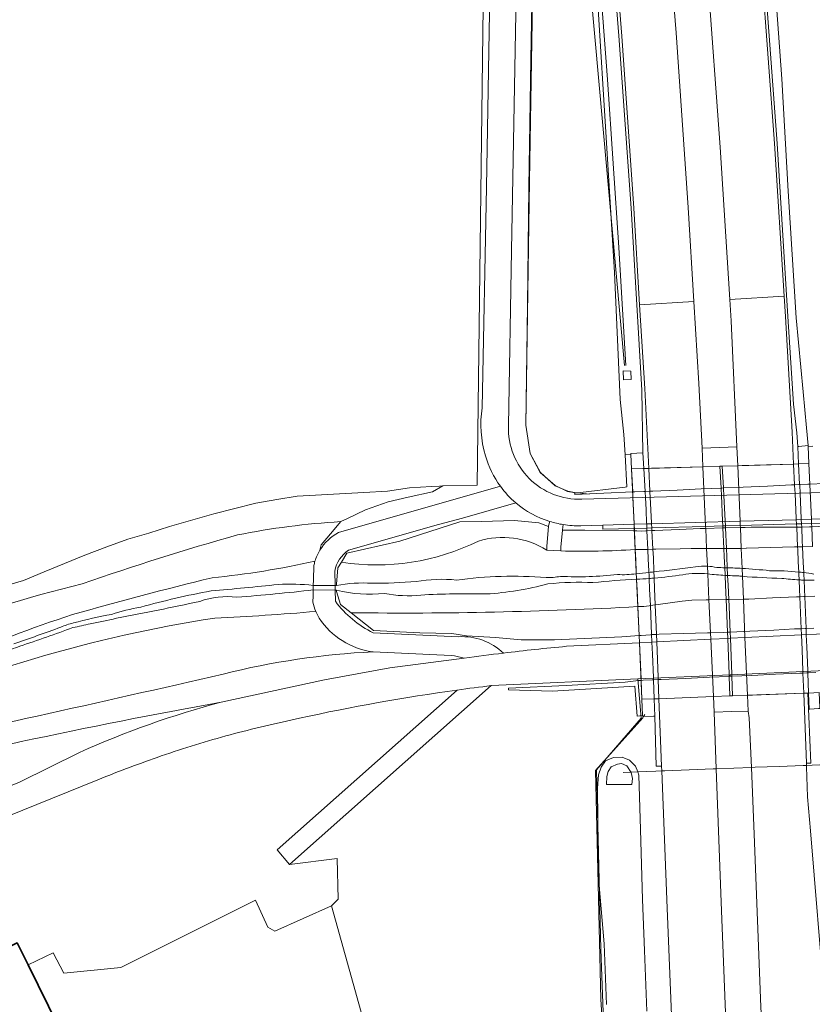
# Model space of a CAD drawing. Header units: metres. Extents: x 197700 to 204338, y 317132 to 325229.
# Tile 449 of 656: x 201246 to 201356, y 319190 to 319326. Entities that reach past the tile are written whole.
import ezdxf

# ---------------------------------------------------------------- set-up
doc = ezdxf.new("R2010")
doc.units = ezdxf.units.M
for name, color, linetype, lineweight in [('B-WE-FV-GELEIDING_WILDRASTER-G', 80, 'Continuous', 18), ('B-WE-GR-GRAS-GV', 60, 'Continuous', 13), ('B-WE-GW-TALUD_KRUIN-G', 90, 'Continuous', 18), ('B-WE-IE-TERREINAFSCHEIDING_KUNSTMATIG_HEKWERK-G', 20, 'IE-TERREINAFSCHEIDING-KUNSTMATIG', 18), ('B-WE-IE-TERREINAFSCHEIDING_KUNSTMATIG_MUUR-GV', 90, 'Continuous', 18), ('B-WE-KW-KUNSTWERK_DEK-GV', 170, 'Continuous', 18), ('B-WE-KW-KUNSTWERK_DUIKER-G', 170, 'Continuous', 18), ('B-WE-KW-KUNSTWERK_GELUIDSWERING_SCHERM-G', 170, 'Continuous', 18), ('B-WE-OG-BEBOUWING-GV', 7, 'Continuous', 35), ('B-WE-OG-TERREIN_CULTUURSCHEIDING-GV', 7, 'Continuous', 18), ('B-WE-OG-TERREIN_ERF-GV', 7, 'Continuous', 18), ('B-WE-OG-WATER_GREPPEL-GV', 160, 'Continuous', 18), ('B-WE-OG-WATER_SLOOT-GV', 120, 'Continuous', 18), ('B-WE-OG-WEG-GV', 7, 'Continuous', 18), ('B-WE-VH-ONVERHARD-GV', 252, 'Continuous', 18), ('B-WE-VH-VERHARDING_ASFALT-GV', 252, 'Continuous', 18), ('B-WE-VH-VERHARDING_BETON-GV', 252, 'Continuous', 18), ('B-WE-VH-VERHARDING_BETONSTRAATSTEEN-GV', 252, 'Continuous', 18), ('B-WE-VH-VERHARDING_GRASBETONSTEEN-GV', 70, 'Continuous', 18)]:
    doc.layers.add(name, color=color, linetype=linetype, lineweight=lineweight)
doc.linetypes.add('IE-TERREINAFSCHEIDING-KUNSTMATIG', pattern='A,4,[82,NLCS.SHX,S=0.75,R=90,X=0,Y=0],4,-2', length=10)

msp = doc.modelspace()

# ---------------------------------------------------------------- linework, layer by layer
at = {"layer": 'B-WE-FV-GELEIDING_WILDRASTER-G'}
for points in [[(201322.986, 319260.549), (201322.872, 319260.652), (201321.977, 319260.775), (201320.245, 319261.598), (201318.174, 319263.393), (201316.766, 319266.04), (201316.182, 319269.986), (201316.435, 319286.617), (201316.623, 319302.974), (201316.891, 319320.787), (201317.186, 319338.891), (201317.663, 319357.106), (201317.659, 319357.373)], [(201332.532, 319229.534), (201332.431, 319229.349), (201325.851, 319222.068), (201326.227, 319206.304), (201326.607, 319190.272), (201327.15, 319181.65)], [(201332.704, 319229.848), (201332.532, 319229.534)]]:
    msp.add_lwpolyline(points, dxfattribs=at)
at = {"layer": 'B-WE-GR-GRAS-GV'}
for points in [[(201243.44, 319247.547), (201246.44, 319248.432), (201249.334, 319249.62), (201254.978, 319251.939), (201258.046, 319253.084), (201260.949, 319254.166), (201263.839, 319255.013), (201266.707, 319255.936), (201272.867, 319257.693), (201278.687, 319259.17), (201281.63, 319259.667), (201284.431, 319260.139), (201293.702, 319260.657), (201296.967, 319260.839), (201300.015, 319261.278), (201303.089, 319261.456), (201304.194, 319261.519), (201304.666, 319261.547), (201309.442, 319261.671), (201310.628, 319357.627)], [(201327.15, 319181.65), (201326.607, 319190.272), (201326.227, 319206.304), (201325.851, 319222.068), (201332.431, 319229.349), (201332.532, 319229.534), (201332.411, 319229.528), (201332.404, 319229.691), (201331.652, 319229.582), (201331.308, 319233.774), (201319.898, 319233.076), (201313.792, 319233.266), (201313.778, 319233.503), (201321.772, 319233.848), (201329.964, 319234.311), (201331.82, 319234.549), (201332.186, 319234.566), (201332.495, 319234.58), (201333.723, 319234.635), (201333.9, 319234.643), (201334.561, 319234.673), (201334.97, 319234.692), (201338.345, 319234.844), (201341.686, 319234.996), (201344.416, 319235.119), (201344.567, 319235.126), (201344.559, 319235.342), (201331.724, 319234.761), (201311.42, 319233.842), (201311.373, 319233.836), (201283.361, 319209.014), (201289.993, 319209.867), (201290.13, 319204.18), (201289.213, 319203.27), (201296.026, 319178.907)], [(201356.745, 319235.893), (201344.559, 319235.342), (201344.567, 319235.126), (201344.786, 319235.136), (201347.542, 319235.261), (201350.849, 319235.411), (201354.2, 319235.562), (201354.65, 319235.583), (201355.21, 319235.608), (201355.334, 319235.614), (201355.413, 319235.617), (201356.436, 319235.664)]]:
    msp.add_lwpolyline(points, dxfattribs=at)
at = {"layer": 'B-WE-GW-TALUD_KRUIN-G'}
for points in [[(201290.486, 319256.591, 0.0346405), (201276.146, 319254.744)], [(201276.146, 319254.744, 0.0158767), (201254.603, 319247.959)], [(201254.603, 319247.959, 0.0212714), (201231.896, 319241.238)], [(201218.574, 319219.668, -0.0164828), (201273.9, 319231.539)]]:
    msp.add_lwpolyline(points, format="xyb", dxfattribs=at)
msp.add_lwpolyline([(201273.9, 319231.539), (201288.252, 319234.655), (201297.294, 319236.321), (201307.634, 319237.64)], dxfattribs=at)
at = {"layer": 'B-WE-IE-TERREINAFSCHEIDING_KUNSTMATIG_HEKWERK-G'}
for points in [[(201325.01, 319260.412), (201322.932, 319260.656), (201322.024, 319260.834), (201320.267, 319261.544), (201318.242, 319263.415), (201316.778, 319266.073), (201316.208, 319269.97), (201316.712, 319303.907), (201317.138, 319331.588), (201317.739, 319362.412)], [(201243.44, 319247.547), (201246.44, 319248.432), (201249.334, 319249.62), (201254.978, 319251.939), (201258.046, 319253.084), (201260.949, 319254.166), (201263.839, 319255.013), (201266.707, 319255.936), (201272.867, 319257.693), (201278.687, 319259.17), (201281.63, 319259.667), (201284.431, 319260.139), (201293.702, 319260.657), (201296.967, 319260.839), (201300.015, 319261.278), (201303.089, 319261.456), (201304.194, 319261.519), (201304.666, 319261.547)], [(201321.54, 319154.729), (201327.203, 319180.993), (201327.158, 319182.288), (201326.618, 319197.283), (201326.018, 319222.138), (201329.536, 319226.211), (201332.185, 319229.329), (201331.724, 319234.761)], [(201289.213, 319203.27), (201281.349, 319199.775), (201280.385, 319200.296), (201278.668, 319204.056), (201259.948, 319194.733), (201252.044, 319193.915), (201250.562, 319196.774), (201247.08, 319195.07)]]:
    msp.add_lwpolyline(points, dxfattribs=at)
at = {"layer": 'B-WE-IE-TERREINAFSCHEIDING_KUNSTMATIG_MUUR-GV'}
for points in [[(201356.013, 319267.068), (201355.368, 319267.015), (201355.475, 319264.648), (201354.06, 319264.605), (201353.354, 319264.584), (201345.603, 319264.353), (201343.463, 319264.289), (201343.231, 319264.282), (201343.128, 319264.279), (201340.765, 319264.208), (201333.255, 319263.984), (201332.564, 319263.964), (201330.875, 319263.913), (201330.785, 319265.935), (201329.992, 319265.873), (201330.228, 319261.42), (201329.964, 319261.4), (201322.986, 319260.549), (201323.011, 319260.362), (201331.018, 319260.714), (201331.338, 319260.728), (201332.571, 319260.783), (201332.733, 319260.79), (201333.416, 319260.82), (201333.809, 319260.837), (201337.176, 319260.985), (201340.513, 319261.132), (201343.279, 319261.254), (201343.393, 319261.259), (201343.616, 319261.269), (201346.366, 319261.39), (201349.716, 319261.537), (201353.056, 319261.684), (201353.496, 319261.703), (201354.091, 319261.73), (201354.196, 319261.734), (201354.291, 319261.739), (201355.321, 319261.784), (201355.603, 319261.796), (201363.574, 319262.147)], [(201356.436, 319235.664), (201355.413, 319235.617), (201355.334, 319235.614), (201355.21, 319235.608), (201354.65, 319235.583), (201354.2, 319235.562), (201350.849, 319235.411), (201347.542, 319235.261), (201344.786, 319235.136), (201344.567, 319235.126), (201344.416, 319235.119), (201341.686, 319234.996), (201338.345, 319234.844), (201334.97, 319234.692), (201334.561, 319234.673), (201333.9, 319234.643), (201333.723, 319234.635), (201332.495, 319234.58), (201332.186, 319234.566), (201331.82, 319234.549), (201329.964, 319234.311), (201321.772, 319233.848), (201313.778, 319233.503), (201313.792, 319233.266), (201319.898, 319233.076), (201331.308, 319233.774), (201331.652, 319229.582), (201332.404, 319229.691), (201332.304, 319231.934), (201334.006, 319231.998), (201334.667, 319232.024), (201342.227, 319232.311), (201344.521, 319232.398), (201344.895, 319232.434), (201346.942, 319232.507), (201354.756, 319232.787), (201355.33, 319232.808), (201355.447, 319232.812), (201356.901, 319232.864)]]:
    msp.add_lwpolyline(points, dxfattribs=at)
at = {"layer": 'B-WE-KW-KUNSTWERK_DEK-GV'}
msp.add_lwpolyline([(201355.991, 319253.153), (201355.868, 319255.894), (201355.847, 319256.347), (201355.822, 319256.916), (201355.475, 319264.648), (201354.06, 319264.605), (201353.354, 319264.584), (201349.575, 319264.471), (201346.218, 319264.371), (201345.603, 319264.353), (201343.231, 319264.282), (201343.128, 319264.279), (201340.765, 319264.208), (201333.651, 319263.996), (201333.255, 319263.984), (201332.564, 319263.964), (201332.406, 319263.959), (201330.875, 319263.913), (201331.218, 319256.233), (201331.244, 319255.662), (201331.559, 319248.595), (201331.908, 319240.779), (201331.953, 319239.786), (201332.304, 319231.934), (201334.006, 319231.998), (201334.667, 319232.024), (201342.227, 319232.311), (201344.521, 319232.398), (201344.895, 319232.434), (201346.942, 319232.507), (201347.642, 319232.532), (201354.756, 319232.787), (201355.33, 319232.808), (201355.447, 319232.812), (201356.901, 319232.864)], dxfattribs=at)
at = {"layer": 'B-WE-KW-KUNSTWERK_DUIKER-G'}
msp.add_lwpolyline([(201358.787, 319222.911), (201357.016, 319222.843), (201355.946, 319222.803), (201355.136, 319222.772), (201354.688, 319222.754), (201351.337, 319222.627), (201348.01, 319222.5), (201347.498, 319222.48), (201345.057, 319222.387), (201342.609, 319222.293), (201342.2, 319222.278), (201338.856, 319222.15), (201335.483, 319222.021), (201335.068, 319222.005), (201334.226, 319221.973), (201331.723, 319221.878), (201329.716, 319221.801)], dxfattribs=at)
at = {"layer": 'B-WE-KW-KUNSTWERK_GELUIDSWERING_SCHERM-G'}
for points in [[(201329.874, 319278.273), (201316.227, 319429.51), (201309.759, 319452.505)], [(201326.625, 319329.629), (201327.501, 319317.957), (201328.329, 319306.284), (201329.085, 319294.619), (201329.793, 319282.93), (201330.052, 319278.262)]]:
    msp.add_lwpolyline(points, dxfattribs=at)
at = {"layer": 'B-WE-OG-BEBOUWING-GV'}
msp.add_lwpolyline([(201229.362, 319157.886), (201258.341, 319172.246), (201247.08, 319195.07), (201245.568, 319198.134), (201212.813, 319182.071), (201224.23, 319159.26), (201225.801, 319156.122)], close=True, dxfattribs=at)
at = {"layer": 'B-WE-OG-TERREIN_CULTUURSCHEIDING-GV'}
for points in [[(201290.486, 319256.591, 0.0346405), (201276.146, 319254.744)], [(201276.146, 319254.744, 0.0158767), (201254.603, 319247.959)], [(201286.911, 319251.095, -0.0635012), (201287.601, 319252.643)], [(201321.046, 319252.533, 0.0212908), (201331.375, 319252.717)], [(201272.625, 319248.812, 0.0301816), (201286.911, 319251.095)], [(201253.278, 319243.689, -0.0093692), (201272.625, 319248.812)], [(201254.603, 319247.959, 0.0212714), (201231.896, 319241.238)], [(201331.729, 319244.799, -0.0165335), (201291.939, 319243.947)], [(201273, 319243.211, 0.0677589), (201224.021, 319228.653)], [(201236.53, 319237.295, -0.026456), (201253.278, 319243.689)], [(201287.028, 319244.13, -0.0104529), (201273, 319243.211)], [(201294.871, 319238.526, -0.2084447), (201287.497, 319243.175)], [(201294.975, 319238.521, 0.0501617), (201274.162, 319235.433)], [(201274.162, 319235.433, -0.0501617), (201294.975, 319238.521)], [(201274.162, 319235.433, -0.0020639), (201248.375, 319229.612)], [(201248.375, 319229.612, 0.0020639), (201274.162, 319235.433)], [(201218.574, 319219.668, -0.0164828), (201273.9, 319231.539)], [(201248.375, 319229.612, -0.0029096), (201203.693, 319219.809)], [(201203.693, 319219.809, 0.0029096), (201248.375, 319229.612)]]:
    msp.add_lwpolyline(points, format="xyb", dxfattribs=at)
for points in [[(201287.601, 319252.643), (201287.784, 319253.353), (201289.068, 319254.891), (201290.486, 319256.591)], [(201321.271, 319255.418), (201321.059, 319253.039), (201321.046, 319252.533)], [(201331.375, 319252.717), (201333.127, 319252.749), (201333.006, 319255.318), (201332.855, 319255.312), (201332.312, 319255.288), (201331.578, 319255.3), (201331.259, 319255.305), (201324.369, 319255.414), (201321.271, 319255.418)], [(201361.958, 319256.22), (201355.868, 319255.894), (201355.573, 319255.878), (201354.563, 319255.824), (201354.544, 319255.824), (201354.477, 319255.824), (201354.566, 319253.938), (201354.604, 319253.109), (201355.991, 319253.153)], [(201356.301, 319246.248), (201354.912, 319246.21), (201355.088, 319241.751), (201355.149, 319241.753), (201356.175, 319241.789)], [(201331.908, 319240.779), (201332.219, 319240.804), (201333.474, 319240.903), (201333.642, 319240.917), (201333.473, 319244.944), (201333.314, 319244.923), (201332.567, 319244.823), (201332.042, 319244.808), (201331.729, 319244.799)], [(201287.497, 319243.175), (201287.028, 319244.13)], [(201291.939, 319243.947), (201295.039, 319241.464), (201301.467, 319241.159), (201305.926, 319241.049), (201307.949, 319240.76), (201311.974, 319240.53), (201315.521, 319240.202), (201320.169, 319240.171), (201329.53, 319240.59), (201331.908, 319240.779)], [(201273.9, 319231.539), (201288.252, 319234.655), (201297.294, 319236.321), (201307.634, 319237.64), (201306.295, 319237.977), (201305.803, 319238.025), (201294.975, 319238.521)], [(201294.975, 319238.521), (201294.871, 319238.526)]]:
    msp.add_lwpolyline(points, dxfattribs=at)
at = {"layer": 'B-WE-OG-TERREIN_ERF-GV'}
for points in [[(201180.375, 319137.49), (201187.171, 319141.168), (201198.679, 319148.176), (201224.23, 319159.26), (201212.813, 319182.071), (201245.568, 319198.134), (201247.08, 319195.07), (201250.562, 319196.774), (201252.044, 319193.915), (201259.948, 319194.733), (201278.668, 319204.056), (201280.385, 319200.296), (201281.349, 319199.775), (201289.213, 319203.27), (201290.13, 319204.18), (201289.993, 319209.867), (201283.361, 319209.014), (201281.655, 319211.031), (201306.666, 319233.226)], [(201216.637, 319208.596), (201231.569, 319214.67), (201245.91, 319220.438), (201254.246, 319224.558)], [(201256.786, 319220.774), (201217.038, 319204.731)], [(201296.026, 319178.907), (201289.213, 319203.27), (201281.349, 319199.775), (201280.385, 319200.296), (201278.668, 319204.056), (201259.948, 319194.733), (201252.044, 319193.915), (201250.562, 319196.774), (201247.08, 319195.07), (201258.341, 319172.246)]]:
    msp.add_lwpolyline(points, dxfattribs=at)
for points in [[(201306.666, 319233.226, 0.0198032), (201284.755, 319229.312)], [(201273.9, 319231.539, 0.0164828), (201218.574, 319219.668)], [(201254.246, 319224.558, -0.0414436), (201273.9, 319231.539)], [(201284.755, 319229.312, 0.0086006), (201275.124, 319227.021)], [(201275.124, 319227.021, 0.0165428), (201265.588, 319224.071)], [(201265.588, 319224.071, 0.0141707), (201256.786, 319220.774)]]:
    msp.add_lwpolyline(points, format="xyb", dxfattribs=at)
at = {"layer": 'B-WE-OG-WATER_GREPPEL-GV'}
for points in [[(201339.754, 319250.303, -0.0031566), (201333.964, 319249.622)], [(201341.397, 319250.416, 0.0625204), (201339.754, 319250.303)], [(201342.699, 319250.214, 0.0496293), (201341.397, 319250.416)], [(201343.801, 319250.197, 0.0027777), (201342.699, 319250.214)], [(201346.202, 319250.102, 0.0067291), (201344.15, 319250.188)], [(201350.019, 319249.787, 0.0129008), (201346.202, 319250.102)], [(201354.07, 319249.601, 0.0290787), (201350.019, 319249.787)], [(201300.973, 319248.291, -0.0246325), (201294.838, 319248.05)], [(201306.562, 319248.484, 0.0674292), (201300.973, 319248.291)], [(201318.999, 319248.846, 0.0524149), (201306.562, 319248.484)], [(201320.988, 319248.992, -0.0574119), (201318.999, 319248.846)], [(201328.918, 319249.256, -0.0388472), (201320.988, 319248.992)], [(201325.51, 319248.136, -0.016335), (201331.559, 319248.595)], [(201331.525, 319249.356, -0.048246), (201328.918, 319249.256)], [(201333.277, 319249.546, -0.0010059), (201331.525, 319249.356)], [(201331.559, 319248.595, 0.0057515), (201333.313, 319248.711)], [(201333.964, 319249.622, -0.0020807), (201333.277, 319249.546)], [(201333.313, 319248.711, 0.0027818), (201333.998, 319248.767)], [(201333.998, 319248.767, 0.0131398), (201337.965, 319249.215)], [(201337.965, 319249.215, -0.0784506), (201341.447, 319249.33)], [(201341.447, 319249.33, 0.0114357), (201343.849, 319249.135)], [(201344.2, 319249.116, 0.006701), (201345.569, 319249.065)], [(201345.569, 319249.065, 0.002805), (201346.248, 319249.009)], [(201346.248, 319249.009, 0.0126684), (201351.717, 319248.716)], [(201351.717, 319248.716, 0.0173645), (201354.117, 319248.504)], [(201354.768, 319249.521, 0.0050083), (201354.07, 319249.601)], [(201354.117, 319248.504, 0.0046003), (201354.816, 319248.473)], [(201356.163, 319249.319, 0.0101347), (201354.768, 319249.521)], [(201354.816, 319248.473, 0.0100781), (201356.202, 319248.453)], [(201272.493, 319246.983, 0.0220633), (201262.723, 319244.721)], [(201281.799, 319247.876, -0.0057046), (201272.493, 319246.983)], [(201276.092, 319246.112, 0.0103587), (201286.67, 319247.122)], [(201286.687, 319247.744, 0.0388866), (201281.799, 319247.876)], [(201294.838, 319248.05, 0.0569738), (201289.891, 319247.744)], [(201289.904, 319247.063, 0.0871741), (201296.578, 319246.637)], [(201310.704, 319246.556, 0.0508259), (201319.246, 319247.954)], [(201319.246, 319247.954, -0.0373434), (201325.51, 319248.136)], [(201270.926, 319245.521, -0.1133515), (201276.092, 319246.112)], [(201296.578, 319246.637, 0.0778806), (201301.602, 319246.404)], [(201301.602, 319246.404, -0.0211031), (201310.704, 319246.556)], [(201262.723, 319244.721, 0.0307635), (201258.665, 319243.727)], [(201259.358, 319243.177, 0.0050516), (201270.926, 319245.521)], [(201258.665, 319243.727, 0.0187213), (201253.387, 319242.529)], [(201255.728, 319242.421, 0.0188339), (201259.358, 319243.177)], [(201251.621, 319241.94, -0.0038754), (201245.109, 319239.627)], [(201245.926, 319239.316, 0.0119412), (201253.32, 319241.902)], [(201253.387, 319242.529, 0.048072), (201251.621, 319241.94)], [(201253.32, 319241.902, 0.0188845), (201255.728, 319242.421)], [(201243.508, 319238.508, 0.0411805), (201245.926, 319239.316)]]:
    msp.add_lwpolyline(points, format="xyb", dxfattribs=at)
for points in [[(201344.15, 319250.188), (201343.801, 319250.197)], [(201343.849, 319249.135), (201344.2, 319249.116)], [(201286.67, 319247.122), (201286.687, 319247.744)], [(201289.891, 319247.744), (201289.888, 319247.744), (201289.7, 319247.744), (201289.714, 319247.068), (201289.898, 319247.065), (201289.904, 319247.063)], [(201332.999, 319188.645), (201332.662, 319197.079), (201332.388, 319204.175), (201332.106, 319213.888), (201331.892, 319221.428), (201331.723, 319221.878), (201331.429, 319222.662), (201330.59, 319223.485), (201329.57, 319223.911), (201328.347, 319223.847), (201327.261, 319223.382), (201326.623, 319222.534), (201326.267, 319221.436), (201326.158, 319219.619), (201326.17, 319215.349), (201326.227, 319207.72), (201327.07, 319198.015), (201327.383, 319189.593)]]:
    msp.add_lwpolyline(points, dxfattribs=at)
msp.add_lwpolyline([(201327.395, 319220.096), (201327.431, 319221.22), (201327.616, 319221.907), (201328.045, 319222.584), (201328.922, 319222.946), (201329.472, 319223.032), (201330.194, 319222.718), (201330.82, 319221.78), (201330.981, 319220.967), (201330.92, 319220.133)], close=True, dxfattribs=at)
at = {"layer": 'B-WE-OG-WATER_SLOOT-GV'}
for points in [[(201309.6, 319253.891, -0.153627), (201290.578, 319250.958)], [(201319.084, 319252.648, 0.216248), (201309.6, 319253.891)], [(201331.375, 319252.717, -0.0212908), (201321.046, 319252.533)], [(201286.911, 319251.095, -0.0301816), (201272.625, 319248.812)], [(201286.764, 319250.515, -0.0227034), (201286.911, 319251.095)], [(201333.964, 319249.622, 0.0031566), (201339.754, 319250.303)], [(201339.754, 319250.303, -0.0625204), (201341.397, 319250.416)], [(201341.397, 319250.416, -0.0496293), (201342.699, 319250.214)], [(201342.699, 319250.214, -0.0027777), (201343.801, 319250.197)], [(201344.15, 319250.188, -0.0067291), (201346.202, 319250.102)], [(201346.202, 319250.102, -0.0129008), (201350.019, 319249.787)], [(201350.019, 319249.787, -0.0290787), (201354.07, 319249.601)], [(201272.625, 319248.812, 0.0093692), (201253.278, 319243.689)], [(201294.838, 319248.05, 0.0246325), (201300.973, 319248.291)], [(201300.973, 319248.291, -0.0674292), (201306.562, 319248.484)], [(201306.562, 319248.484, -0.0524149), (201318.999, 319248.846)], [(201318.999, 319248.846, 0.0574119), (201320.988, 319248.992)], [(201320.988, 319248.992, 0.0388472), (201328.918, 319249.256)], [(201331.559, 319248.595, 0.016335), (201325.51, 319248.136)], [(201328.918, 319249.256, 0.048246), (201331.525, 319249.356)], [(201331.525, 319249.356, 0.0010059), (201333.277, 319249.546)], [(201333.313, 319248.711, -0.0057515), (201331.559, 319248.595)], [(201333.277, 319249.546, 0.0020807), (201333.964, 319249.622)], [(201333.998, 319248.767, -0.0027818), (201333.313, 319248.711)], [(201337.965, 319249.215, -0.0131398), (201333.998, 319248.767)], [(201341.447, 319249.33, 0.0784506), (201337.965, 319249.215)], [(201343.849, 319249.135, -0.0114357), (201341.447, 319249.33)], [(201345.569, 319249.065, -0.006701), (201344.2, 319249.116)], [(201346.248, 319249.009, -0.002805), (201345.569, 319249.065)], [(201351.717, 319248.716, -0.0126684), (201346.248, 319249.009)], [(201354.117, 319248.504, -0.0173645), (201351.717, 319248.716)], [(201354.07, 319249.601, -0.0050083), (201354.768, 319249.521)], [(201354.816, 319248.473, -0.0046003), (201354.117, 319248.504)], [(201354.768, 319249.521, -0.0101347), (201356.163, 319249.319)], [(201356.202, 319248.453, -0.0100781), (201354.816, 319248.473)], [(201262.723, 319244.721, -0.0220633), (201272.493, 319246.983)], [(201272.493, 319246.983, 0.0057046), (201281.799, 319247.876)], [(201286.67, 319247.122, -0.0103587), (201276.092, 319246.112)], [(201281.799, 319247.876, -0.0388866), (201286.687, 319247.744)], [(201289.891, 319247.744, -0.0569738), (201294.838, 319248.05)], [(201296.578, 319246.637, -0.0871741), (201289.904, 319247.063)], [(201319.246, 319247.954, -0.0508259), (201310.704, 319246.556)], [(201325.51, 319248.136, 0.0373434), (201319.246, 319247.954)], [(201276.092, 319246.112, 0.1133515), (201270.926, 319245.521)], [(201301.602, 319246.404, -0.0778806), (201296.578, 319246.637)], [(201310.704, 319246.556, 0.0211031), (201301.602, 319246.404)], [(201258.665, 319243.727, -0.0307635), (201262.723, 319244.721)], [(201270.926, 319245.521, -0.0050516), (201259.358, 319243.177)], [(201291.939, 319243.947, 0.0165335), (201331.729, 319244.799)], [(201224.021, 319228.653, -0.0677589), (201273, 319243.211)], [(201253.278, 319243.689, 0.026456), (201236.53, 319237.295)], [(201253.387, 319242.529, -0.0187213), (201258.665, 319243.727)], [(201259.358, 319243.177, -0.0188339), (201255.728, 319242.421)], [(201273, 319243.211, 0.0104529), (201287.028, 319244.13)], [(201245.109, 319239.627, 0.0038754), (201251.621, 319241.94)], [(201253.32, 319241.902, -0.0119412), (201245.926, 319239.316)], [(201251.621, 319241.94, -0.048072), (201253.387, 319242.529)], [(201255.728, 319242.421, -0.0188845), (201253.32, 319241.902)], [(201245.926, 319239.316, -0.0411805), (201243.508, 319238.508)]]:
    msp.add_lwpolyline(points, format="xyb", dxfattribs=at)
for points in [[(201321.046, 319252.533), (201319.084, 319252.648)], [(201355.991, 319253.153), (201354.604, 319253.109), (201354.46, 319253.105), (201353.92, 319253.089), (201353.466, 319253.077), (201350.129, 319252.983), (201346.829, 319252.891), (201346.789, 319252.891), (201346.085, 319252.888), (201344.027, 319252.879), (201343.84, 319252.879), (201343.681, 319252.878), (201341.285, 319252.868), (201340.927, 319252.866), (201339.154, 319252.859), (201337.592, 319252.83), (201334.212, 319252.769), (201333.825, 319252.762), (201333.127, 319252.749), (201331.375, 319252.717)], [(201286.708, 319248.496), (201286.764, 319250.515)], [(201290.578, 319250.958), (201290.107, 319250.163), (201289.887, 319247.923), (201289.891, 319247.744)], [(201343.801, 319250.197), (201344.15, 319250.188)], [(201286.687, 319247.744), (201286.708, 319248.496)], [(201344.2, 319249.116), (201343.849, 319249.135)], [(201287.028, 319244.13), (201286.879, 319244.432), (201286.623, 319245.413), (201286.648, 319246.304), (201286.67, 319247.122)], [(201289.904, 319247.063), (201289.908, 319246.879), (201290.477, 319245.117), (201291.939, 319243.947)], [(201331.729, 319244.799), (201332.042, 319244.808), (201332.567, 319244.823), (201333.314, 319244.923), (201333.473, 319244.944), (201334.147, 319245.034), (201334.541, 319245.086), (201337.903, 319245.535), (201339.214, 319245.71), (201341.233, 319245.744), (201341.611, 319245.75), (201343.999, 319245.791), (201344.137, 319245.793), (201344.352, 319245.797), (201346.382, 319245.831), (201347.099, 319245.843), (201347.152, 319245.844), (201350.42, 319245.998), (201353.763, 319246.156), (201354.215, 319246.177), (201354.756, 319246.202), (201354.912, 319246.21), (201356.301, 319246.248)]]:
    msp.add_lwpolyline(points, dxfattribs=at)
at = {"layer": 'B-WE-OG-WEG-GV'}
for points in [[(201315.351, 319357.676), (201314.642, 319319.497), (201314.19, 319294.21), (201313.766, 319269.875)], [(201363.574, 319262.147), (201355.603, 319261.796), (201355.321, 319261.784), (201354.291, 319261.739), (201354.196, 319261.734), (201354.091, 319261.73), (201353.496, 319261.703), (201353.056, 319261.684), (201349.716, 319261.537), (201346.366, 319261.39), (201343.616, 319261.269), (201343.393, 319261.259), (201343.279, 319261.254), (201340.513, 319261.132), (201337.176, 319260.985), (201333.809, 319260.837), (201333.416, 319260.82), (201332.733, 319260.79), (201332.571, 319260.783), (201331.338, 319260.728), (201331.018, 319260.714), (201323.011, 319260.362), (201322.986, 319260.549), (201322.872, 319260.652), (201321.977, 319260.775), (201320.245, 319261.598), (201318.174, 319263.393), (201316.766, 319266.04), (201316.182, 319269.986), (201316.435, 319286.617), (201316.623, 319302.974), (201316.891, 319320.787), (201317.186, 319338.891)], [(201323.969, 319259.696), (201362.482, 319260.765)]]:
    msp.add_lwpolyline(points, dxfattribs=at)
msp.add_lwpolyline([(201313.766, 319269.875, 0.4324401), (201323.969, 319259.696)], format="xyb", dxfattribs=at)
at = {"layer": 'B-WE-VH-ONVERHARD-GV'}
for points in [[(201309.817, 319362.946), (201308.808, 319362.213), (201309.536, 319361.054), (201310.628, 319357.627), (201309.442, 319261.671), (201304.666, 319261.547), (201303.249, 319260.75), (201299.861, 319259.991), (201297.068, 319259.365), (201293.946, 319258.238), (201292.679, 319257.635), (201291.412, 319257.031), (201290.486, 319256.591), (201289.068, 319254.891), (201287.784, 319253.353), (201287.601, 319252.643)], [(201356.644, 319358.23), (201353.211, 319356.835), (201351.392, 319355.461), (201350.507, 319354.15), (201349.583, 319351.031), (201349.346, 319348.204), (201350.778, 319330.759), (201351.708, 319318.05), (201352.613, 319302.447), (201353.716, 319284.864), (201354.668, 319274.62), (201355.167, 319269.621), (201355.362, 319267.155), (201355.368, 319267.015), (201356.013, 319267.068)], [(201310.136, 319272.384), (201310.704, 319303.008), (201311.099, 319324.633), (201311.632, 319355.546)], [(201326.203, 319328.501), (201327.352, 319309.886), (201328.51, 319291.168), (201329.282, 319273.547), (201329.802, 319268.677), (201329.992, 319265.873), (201330.785, 319265.935), (201330.78, 319266.037), (201332.448, 319266.141), (201332.297, 319274.844), (201330.796, 319300.119), (201329.094, 319324.03), (201327.11, 319348.917)], [(201335.079, 319348.966), (201337.033, 319324.436), (201338.742, 319300.213), (201339.513, 319287.138), (201340.185, 319275.744), (201340.646, 319266.802), (201343.093, 319266.88), (201345.494, 319266.956), (201344.701, 319284.478), (201344.512, 319287.433), (201343.158, 319308.578), (201341.464, 319331.911)], [(201317.186, 319338.891), (201316.891, 319320.787), (201316.623, 319302.974), (201316.435, 319286.617), (201316.182, 319269.986), (201316.766, 319266.04), (201318.174, 319263.393), (201320.245, 319261.598), (201321.977, 319260.775), (201322.872, 319260.652), (201322.986, 319260.549), (201329.964, 319261.4), (201330.228, 319261.42), (201329.992, 319265.873), (201329.802, 319268.677), (201329.282, 319273.547), (201328.51, 319291.168), (201327.352, 319309.886), (201326.203, 319328.501)], [(201349.311, 319332.765), (201351.061, 319309.075), (201352.571, 319285.059), (201353.338, 319272.92), (201353.784, 319268.899), (201353.945, 319267.031), (201354.065, 319267.042), (201355.362, 319267.155), (201355.167, 319269.621), (201354.668, 319274.62), (201353.716, 319284.864), (201352.613, 319302.447), (201351.708, 319318.05), (201350.778, 319330.759)], [(201290.486, 319256.591), (201291.412, 319257.031), (201292.679, 319257.635), (201293.946, 319258.238), (201297.068, 319259.365), (201299.861, 319259.991), (201303.249, 319260.75), (201304.666, 319261.547), (201304.194, 319261.519), (201303.089, 319261.456), (201300.015, 319261.278), (201296.967, 319260.839), (201293.702, 319260.657), (201284.431, 319260.139), (201281.63, 319259.667), (201278.687, 319259.17), (201272.867, 319257.693), (201266.707, 319255.936), (201263.839, 319255.013), (201260.949, 319254.166), (201258.046, 319253.084), (201254.978, 319251.939), (201249.334, 319249.62), (201246.44, 319248.432), (201243.44, 319247.547)], [(201290.199, 319255.093), (201312.655, 319261.505)], [(201314.789, 319259.205), (201307.383, 319257.089), (201304.065, 319256.2), (201291.562, 319252.613)], [(201289.661, 319249.742), (201289.7, 319247.744), (201289.888, 319247.744), (201289.891, 319247.744), (201289.887, 319247.923), (201290.107, 319250.163), (201290.578, 319250.958), (201291.334, 319252.235), (201298.701, 319253.89), (201307.006, 319256.547), (201310.013, 319256.614), (201314.605, 319256.747), (201317.984, 319256.431), (201319.345, 319255.898), (201319.356, 319256.027), (201319.498, 319256.618)], [(201319.084, 319252.648), (201319.118, 319253.203), (201319.345, 319255.898), (201317.984, 319256.431), (201314.605, 319256.747), (201310.013, 319256.614), (201307.006, 319256.547), (201298.701, 319253.89), (201291.334, 319252.235), (201290.578, 319250.958)], [(201321.376, 319256.183), (201321.276, 319255.47), (201321.271, 319255.418), (201324.369, 319255.414), (201331.259, 319255.305), (201331.578, 319255.3), (201332.312, 319255.288), (201332.855, 319255.312), (201333.006, 319255.318), (201333.694, 319255.348), (201334.083, 319255.365), (201337.455, 319255.511), (201340.409, 319255.639), (201340.788, 319255.649), (201341.157, 319255.659), (201343.553, 319255.721), (201343.688, 319255.724), (201343.896, 319255.73), (201345.963, 319255.783), (201346.644, 319255.801), (201347.456, 319255.822), (201349.992, 319255.823), (201353.335, 319255.824), (201353.785, 319255.824), (201354.344, 319255.824), (201354.477, 319255.824), (201354.454, 319256.308), (201353.762, 319256.289), (201345.951, 319256.071), (201343.882, 319256.014), (201343.54, 319256.004), (201341.144, 319255.937), (201333.674, 319255.729), (201332.988, 319255.71), (201331.244, 319255.662), (201326.875, 319255.54), (201326.86, 319256.112)], [(201326.86, 319256.112), (201323.839, 319256.028)], [(201359.228, 319256.441), (201355.847, 319256.347), (201354.454, 319256.308), (201354.477, 319255.824), (201354.544, 319255.824), (201354.563, 319255.824), (201355.573, 319255.878), (201355.868, 319255.894), (201361.958, 319256.22)], [(201321.845, 319239.289), (201331.953, 319239.786), (201333.686, 319239.872), (201333.685, 319239.907), (201333.642, 319240.917), (201333.474, 319240.903), (201332.219, 319240.804), (201331.908, 319240.779), (201329.53, 319240.59), (201320.169, 319240.171), (201315.521, 319240.202), (201311.974, 319240.53), (201307.949, 319240.76), (201305.926, 319241.049), (201301.467, 319241.159), (201295.039, 319241.464), (201291.939, 319243.947), (201290.477, 319245.117), (201289.908, 319246.879), (201289.904, 319247.063), (201289.898, 319247.065), (201289.714, 319247.068), (201289.744, 319245.539)], [(201356.175, 319241.789), (201355.149, 319241.753), (201355.088, 319241.751), (201355.121, 319240.926), (201356.536, 319240.996)], [(201295, 319241.165), (201306.861, 319240.621)], [(201356.803, 319230.656), (201355.629, 319230.586), (201355.537, 319230.58), (201355.447, 319232.812), (201355.33, 319232.808), (201355.746, 319223.091), (201355.125, 319223.07), (201355.136, 319222.772), (201355.145, 319222.546), (201355.293, 319218.396), (201355.704, 319213.668), (201357.698, 319189.624)], [(201336.439, 319187.004), (201335.828, 319202.942), (201335.068, 319222.005), (201335.041, 319222.676), (201334.302, 319222.664), (201334.102, 319229.613), (201333.922, 319229.604), (201332.532, 319229.534), (201332.431, 319229.349), (201325.851, 319222.068), (201326.227, 319206.304), (201326.607, 319190.272), (201327.15, 319181.65)], [(201327.383, 319189.593), (201327.07, 319198.015), (201326.227, 319207.72), (201326.17, 319215.349), (201326.158, 319219.619), (201326.267, 319221.436), (201326.623, 319222.534), (201327.261, 319223.382), (201328.347, 319223.847), (201329.57, 319223.911), (201330.59, 319223.485), (201331.429, 319222.662), (201331.723, 319221.878), (201331.892, 319221.428), (201332.106, 319213.888), (201332.388, 319204.175), (201332.662, 319197.079), (201332.999, 319188.645)]]:
    msp.add_lwpolyline(points, dxfattribs=at)
for points in [[(201330.819, 319276.307), (201329.75, 319276.256), (201329.705, 319277.51), (201330.757, 319277.494)], [(201354.477, 319255.824), (201354.344, 319255.824), (201353.785, 319255.824), (201353.335, 319255.824), (201349.992, 319255.823), (201347.456, 319255.822), (201346.644, 319255.801), (201345.963, 319255.783), (201343.896, 319255.73), (201343.688, 319255.724), (201343.553, 319255.721), (201341.157, 319255.659), (201340.788, 319255.649), (201340.409, 319255.639), (201337.455, 319255.511), (201334.083, 319255.365), (201333.694, 319255.348), (201333.006, 319255.318), (201333.127, 319252.749), (201333.825, 319252.762), (201334.212, 319252.769), (201337.592, 319252.83), (201339.154, 319252.859), (201340.927, 319252.866), (201341.285, 319252.868), (201343.681, 319252.878), (201343.84, 319252.879), (201344.027, 319252.879), (201346.085, 319252.888), (201346.789, 319252.891), (201346.829, 319252.891), (201350.129, 319252.983), (201353.466, 319253.077), (201353.92, 319253.089), (201354.46, 319253.105), (201354.604, 319253.109), (201354.566, 319253.938)], [(201344.181, 319241.234), (201344.321, 319241.24), (201344.541, 319241.251), (201347.294, 319241.388), (201350.604, 319241.553), (201353.469, 319241.695), (201353.952, 319241.712), (201354.403, 319241.727), (201354.947, 319241.746), (201355.088, 319241.751), (201354.912, 319246.21), (201354.756, 319246.202), (201354.215, 319246.177), (201353.763, 319246.156), (201350.42, 319245.998), (201347.152, 319245.844), (201347.099, 319245.843), (201346.382, 319245.831), (201344.352, 319245.797), (201344.137, 319245.793), (201343.999, 319245.791), (201341.611, 319245.75), (201341.233, 319245.744), (201339.214, 319245.71), (201337.903, 319245.535), (201334.541, 319245.086), (201334.147, 319245.034), (201333.473, 319244.944), (201333.642, 319240.917), (201333.923, 319240.939), (201334.31, 319240.95), (201334.711, 319240.961), (201338.088, 319241.054), (201341.427, 319241.146), (201341.822, 319241.157), (201343.688, 319241.209)], [(201344.541, 319241.251), (201344.321, 319241.24), (201344.181, 319241.234), (201343.688, 319241.209), (201341.822, 319241.157), (201341.427, 319241.146), (201338.088, 319241.054), (201334.711, 319240.961), (201334.31, 319240.95), (201333.923, 319240.939), (201333.642, 319240.917), (201333.685, 319239.907), (201333.686, 319239.872), (201334.352, 319239.904), (201341.862, 319240.274), (201344.214, 319240.39), (201344.575, 319240.408), (201346.606, 319240.507), (201354.439, 319240.893), (201355.121, 319240.926), (201355.088, 319241.751), (201354.947, 319241.746), (201354.403, 319241.727), (201353.952, 319241.712), (201353.469, 319241.695), (201350.604, 319241.553), (201347.294, 319241.388)], [(201345.839, 319137.273), (201347.987, 319137.392), (201348.743, 319137.434), (201350.863, 319137.552), (201350.668, 319142.391), (201349.773, 319165.355), (201348.88, 319187.48), (201348.809, 319189.242), (201347.893, 319213.207), (201347.498, 319222.48), (201347.206, 319229.345), (201347.041, 319230.285), (201344.765, 319230.222), (201342.322, 319230.154), (201342.609, 319222.293), (201343.329, 319202.601), (201343.937, 319187.291), (201344.3, 319178.156), (201345.088, 319157.49), (201345.588, 319143.978)]]:
    msp.add_lwpolyline(points, close=True, dxfattribs=at)
for points in [[(201310.592, 319265.743, -0.1162475), (201310.136, 319272.384)], [(201312.655, 319261.505, -0.0890018), (201310.592, 319265.743)], [(201319.498, 319256.618, -0.1015196), (201314.789, 319259.205)], [(201276.146, 319254.744, -0.0346405), (201290.486, 319256.591)], [(201287.601, 319252.643, -0.1354528), (201290.199, 319255.093)], [(201323.839, 319256.028, -0.0461911), (201321.376, 319256.183)], [(201254.603, 319247.959, -0.0158767), (201276.146, 319254.744)], [(201290.578, 319250.958, 0.153627), (201309.6, 319253.891)], [(201309.6, 319253.891, -0.216248), (201319.084, 319252.648)], [(201291.562, 319252.613, 0.2009635), (201289.661, 319249.742)], [(201231.896, 319241.238, -0.0212714), (201254.603, 319247.959)], [(201289.744, 319245.539, 0.1201733), (201295, 319241.165)], [(201306.861, 319240.621, -0.2081728), (201313.069, 319238.352)], [(201313.069, 319238.352, -0.0073953), (201321.845, 319239.289)]]:
    msp.add_lwpolyline(points, format="xyb", dxfattribs=at)
at = {"layer": 'B-WE-VH-VERHARDING_ASFALT-GV'}
for points in [[(201336.466, 319387.201), (201337.196, 319379.919), (201339.447, 319356.056), (201341.464, 319331.911), (201343.158, 319308.578), (201344.512, 319287.433), (201352.051, 319287.879), (201350.696, 319309.059), (201348.949, 319332.828), (201346.968, 319356.902), (201346.567, 319361.188), (201344.726, 319380.835), (201343.997, 319387.949)], [(201339.513, 319287.138), (201338.742, 319300.213), (201337.033, 319324.436), (201335.079, 319348.966), (201332.817, 319373.879), (201331.532, 319386.711), (201324.018, 319385.965), (201325.328, 319372.72), (201327.525, 319348.888), (201329.497, 319323.968), (201331.173, 319300.105), (201331.986, 319286.694)], [(201354.06, 319264.605), (201353.945, 319267.031), (201353.784, 319268.899), (201353.338, 319272.92), (201352.571, 319285.059), (201351.061, 319309.075), (201349.311, 319332.765), (201347.319, 319356.898), (201346.985, 319361.215), (201346.567, 319361.188), (201346.968, 319356.902), (201348.949, 319332.828), (201350.696, 319309.059), (201352.051, 319287.879), (201352.23, 319285.073), (201353.136, 319269.008), (201353.354, 319264.584)], [(201340.765, 319264.208), (201340.646, 319266.802), (201340.185, 319275.744), (201339.513, 319287.138), (201331.986, 319286.694), (201332.692, 319275.06), (201333.255, 319263.984)], [(201345.494, 319266.956), (201345.603, 319264.353), (201353.354, 319264.584), (201353.136, 319269.008), (201352.23, 319285.073), (201352.051, 319287.879), (201344.512, 319287.433), (201344.701, 319284.478)], [(201332.448, 319266.141), (201330.78, 319266.037), (201330.785, 319265.935), (201330.875, 319263.913), (201332.564, 319263.964)], [(201340.646, 319266.802), (201340.765, 319264.208), (201343.128, 319264.279), (201343.231, 319264.282), (201343.463, 319264.289), (201345.603, 319264.353), (201345.494, 319266.956), (201343.093, 319266.88)], [(201354.065, 319267.042), (201353.945, 319267.031), (201354.06, 319264.605), (201355.475, 319264.648), (201355.368, 319267.015), (201355.362, 319267.155)], [(201333.255, 319263.984), (201332.564, 319263.964), (201332.733, 319260.79), (201332.739, 319260.674), (201332.778, 319259.951), (201332.869, 319258.245), (201332.956, 319256.395), (201332.961, 319256.281), (201332.988, 319255.71), (201333.006, 319255.318), (201333.127, 319252.749), (201333.19, 319251.401), (201333.266, 319249.782), (201333.277, 319249.546), (201333.29, 319249.271), (201333.305, 319248.906), (201333.313, 319248.711), (201333.376, 319247.233), (201333.473, 319244.944), (201333.642, 319240.917), (201333.685, 319239.907), (201333.686, 319239.872), (201333.756, 319238.222), (201333.887, 319234.96), (201333.9, 319234.643), (201334.006, 319231.998), (201334.667, 319232.024), (201334.561, 319234.673), (201334.549, 319234.989), (201334.352, 319239.904), (201334.351, 319239.937), (201334.31, 319240.95), (201334.147, 319245.034), (201334.057, 319247.294), (201333.998, 319248.767), (201333.99, 319248.955), (201333.964, 319249.622), (201333.955, 319249.84), (201333.89, 319251.448), (201333.886, 319251.56), (201333.825, 319252.762), (201333.694, 319255.348), (201333.674, 319255.729), (201333.645, 319256.3), (201333.639, 319256.415), (201333.459, 319259.969), (201333.421, 319260.705), (201333.416, 319260.82)], [(201334.667, 319232.024), (201342.227, 319232.311), (201341.862, 319240.274), (201341.822, 319241.157), (201341.611, 319245.75), (201341.447, 319249.33), (201341.397, 319250.416), (201341.285, 319252.868), (201341.157, 319255.659), (201341.144, 319255.937), (201340.765, 319264.208), (201333.255, 319263.984), (201333.416, 319260.82), (201333.421, 319260.705), (201333.459, 319259.969), (201333.639, 319256.415), (201333.645, 319256.3), (201333.674, 319255.729), (201333.694, 319255.348), (201333.825, 319252.762), (201333.886, 319251.56), (201333.89, 319251.448), (201333.955, 319249.84), (201333.964, 319249.622), (201333.99, 319248.955), (201333.998, 319248.767), (201334.057, 319247.294), (201334.147, 319245.034), (201334.31, 319240.95), (201334.351, 319239.937), (201334.352, 319239.904), (201334.549, 319234.989), (201334.561, 319234.673)], [(201343.128, 319264.279), (201340.765, 319264.208), (201341.144, 319255.937), (201341.157, 319255.659), (201341.285, 319252.868), (201341.397, 319250.416), (201341.447, 319249.33), (201341.611, 319245.75), (201341.822, 319241.157), (201341.862, 319240.274), (201342.227, 319232.311), (201344.521, 319232.398), (201344.416, 319235.119), (201344.405, 319235.427), (201344.214, 319240.39), (201344.214, 319240.393), (201344.181, 319241.234), (201344.047, 319244.728), (201343.999, 319245.791), (201343.91, 319247.781), (201343.849, 319249.135), (201343.845, 319249.22), (201343.802, 319250.178), (201343.801, 319250.197), (201343.731, 319251.753), (201343.681, 319252.878), (201343.553, 319255.721), (201343.54, 319256.004), (201343.54, 319256.007), (201343.505, 319256.706), (201343.33, 319260.232), (201343.284, 319261.148), (201343.279, 319261.254)], [(201344.786, 319235.136), (201344.895, 319232.434), (201346.942, 319232.507), (201346.606, 319240.507), (201346.382, 319245.831), (201346.248, 319249.009), (201346.202, 319250.102), (201346.085, 319252.888), (201345.963, 319255.783), (201345.951, 319256.071), (201345.927, 319256.641), (201345.603, 319264.353), (201343.463, 319264.289), (201343.616, 319261.269), (201343.621, 319261.163), (201343.668, 319260.241), (201343.847, 319256.716), (201343.882, 319256.014), (201343.885, 319255.964), (201343.896, 319255.73), (201344.027, 319252.879), (201344.079, 319251.749), (201344.15, 319250.188), (201344.151, 319250.172), (201344.195, 319249.215), (201344.2, 319249.116), (201344.261, 319247.785), (201344.352, 319245.797), (201344.397, 319244.827), (201344.541, 319241.251), (201344.575, 319240.409), (201344.575, 319240.408), (201344.774, 319235.444)], [(201353.496, 319261.703), (201353.354, 319264.584), (201345.603, 319264.353), (201345.927, 319256.641), (201345.951, 319256.071), (201345.963, 319255.783), (201346.085, 319252.888), (201346.202, 319250.102), (201346.248, 319249.009), (201346.382, 319245.831), (201346.606, 319240.507), (201346.942, 319232.507), (201354.756, 319232.787), (201354.65, 319235.583), (201354.638, 319235.882), (201354.527, 319238.807), (201354.44, 319240.865), (201354.439, 319240.893), (201354.403, 319241.727), (201354.215, 319246.177), (201354.172, 319247.186), (201354.117, 319248.504), (201354.116, 319248.517), (201354.082, 319249.324), (201354.07, 319249.601), (201354.011, 319250.993), (201353.938, 319252.723), (201353.92, 319253.089), (201353.785, 319255.824), (201353.762, 319256.289), (201353.734, 319256.858), (201353.727, 319257.007), (201353.555, 319260.504), (201353.5, 319261.608)], [(201353.354, 319264.584), (201353.496, 319261.703), (201353.5, 319261.608), (201353.555, 319260.504), (201353.727, 319257.007), (201353.734, 319256.858), (201353.762, 319256.289), (201353.785, 319255.824), (201353.92, 319253.089), (201353.938, 319252.723), (201354.011, 319250.993), (201354.07, 319249.601), (201354.082, 319249.324), (201354.116, 319248.517), (201354.117, 319248.504), (201354.172, 319247.186), (201354.215, 319246.177), (201354.403, 319241.727), (201354.439, 319240.893), (201354.44, 319240.865), (201354.527, 319238.807), (201354.638, 319235.882), (201354.65, 319235.583), (201354.756, 319232.787), (201355.33, 319232.808), (201355.447, 319232.812), (201355.334, 319235.614), (201355.322, 319235.912), (201355.188, 319239.234), (201355.122, 319240.896), (201355.121, 319240.926), (201355.088, 319241.751), (201354.912, 319246.21), (201354.875, 319247.139), (201354.87, 319247.277), (201354.816, 319248.473), (201354.814, 319248.512), (201354.78, 319249.246), (201354.768, 319249.521), (201354.704, 319250.922), (201354.604, 319253.109), (201354.566, 319253.938), (201354.477, 319255.824), (201354.454, 319256.308), (201354.427, 319256.877), (201354.42, 319257.027), (201354.255, 319260.501), (201354.254, 319260.523), (201354.201, 319261.639), (201354.196, 319261.734), (201354.06, 319264.605)], [(201334.006, 319231.998), (201334.102, 319229.613), (201334.302, 319222.664), (201335.041, 319222.676), (201334.9, 319226.207), (201334.667, 319232.024)], [(201342.227, 319232.311), (201334.667, 319232.024), (201334.9, 319226.207), (201335.041, 319222.676), (201335.068, 319222.005), (201335.828, 319202.942), (201336.439, 319187.004), (201343.937, 319187.291), (201343.329, 319202.601), (201342.609, 319222.293), (201342.322, 319230.154)], [(201347.041, 319230.285), (201346.942, 319232.507), (201344.895, 319232.434), (201344.521, 319232.398), (201342.227, 319232.311), (201342.322, 319230.154), (201344.765, 319230.222)], [(201354.756, 319232.787), (201346.942, 319232.507), (201347.041, 319230.285), (201347.206, 319229.345), (201347.498, 319222.48), (201347.893, 319213.207), (201348.809, 319189.242), (201348.88, 319187.48), (201357.85, 319187.824), (201357.698, 319189.624), (201355.704, 319213.668), (201355.293, 319218.396), (201355.145, 319222.546), (201355.136, 319222.772), (201355.125, 319223.07)], [(201355.125, 319223.07), (201355.746, 319223.091), (201355.33, 319232.808), (201354.756, 319232.787)]]:
    msp.add_lwpolyline(points, close=True, dxfattribs=at)
for points in [[(201313.766, 319269.875), (201314.19, 319294.21), (201314.642, 319319.497), (201315.351, 319357.676)], [(201311.632, 319355.546), (201311.099, 319324.633), (201310.704, 319303.008), (201310.136, 319272.384)], [(201327.11, 319348.917), (201329.094, 319324.03), (201330.796, 319300.119), (201332.297, 319274.844), (201332.448, 319266.141), (201332.564, 319263.964), (201333.255, 319263.984), (201332.692, 319275.06), (201331.986, 319286.694), (201331.173, 319300.105), (201329.497, 319323.968), (201327.525, 319348.888)], [(201323.839, 319256.028), (201326.86, 319256.112), (201331.218, 319256.233), (201332.961, 319256.281), (201333.645, 319256.3), (201345.927, 319256.641), (201353.734, 319256.858), (201354.427, 319256.877), (201355.822, 319256.916), (201359.261, 319257.011), (201362.026, 319257.09), (201363.323, 319257.925), (201363.899, 319258.642), (201364.723, 319260.634)], [(201362.482, 319260.765), (201323.969, 319259.696)], [(201373.888, 319241.85), (201356.536, 319240.996), (201355.121, 319240.926), (201354.439, 319240.893), (201346.606, 319240.507), (201344.575, 319240.408), (201344.214, 319240.39), (201341.862, 319240.274), (201334.352, 319239.904), (201333.686, 319239.872), (201331.953, 319239.786), (201321.845, 319239.289)], [(201307.634, 319237.64), (201297.294, 319236.321), (201288.252, 319234.655), (201273.9, 319231.539)], [(201311.373, 319233.836), (201311.42, 319233.842), (201331.724, 319234.761), (201344.559, 319235.342), (201356.745, 319235.893), (201368.775, 319236.437)], [(201254.246, 319224.558), (201245.91, 319220.438), (201231.569, 319214.67), (201216.637, 319208.596)], [(201217.038, 319204.731), (201256.786, 319220.774)]]:
    msp.add_lwpolyline(points, dxfattribs=at)
for points in [[(201310.136, 319272.384, 0.1162475), (201310.592, 319265.743)], [(201323.969, 319259.696, -0.4324401), (201313.766, 319269.875)], [(201310.592, 319265.743, 0.0890018), (201312.655, 319261.505)], [(201312.655, 319261.505, 0.0599913), (201314.789, 319259.205)], [(201314.789, 319259.205, 0.1015196), (201319.498, 319256.618)], [(201319.498, 319256.618, 0.0358935), (201321.376, 319256.183)], [(201321.376, 319256.183, 0.0461911), (201323.839, 319256.028)], [(201321.845, 319239.289, 0.0073953), (201313.069, 319238.352)], [(201313.069, 319238.352, 0.0044124), (201307.634, 319237.64)], [(201284.755, 319229.312, -0.0198032), (201306.666, 319233.226)], [(201306.666, 319233.226, -0.00426), (201311.373, 319233.836)], [(201273.9, 319231.539, 0.0414436), (201254.246, 319224.558)], [(201275.124, 319227.021, -0.0086006), (201284.755, 319229.312)], [(201265.588, 319224.071, -0.0165428), (201275.124, 319227.021)], [(201256.786, 319220.774, -0.0141707), (201265.588, 319224.071)]]:
    msp.add_lwpolyline(points, format="xyb", dxfattribs=at)
at = {"layer": 'B-WE-VH-VERHARDING_BETON-GV'}
for points in [[(201334.006, 319231.998), (201333.9, 319234.643), (201333.887, 319234.96), (201333.756, 319238.222), (201333.686, 319239.872), (201333.685, 319239.907), (201333.642, 319240.917), (201333.473, 319244.944), (201333.376, 319247.233), (201333.313, 319248.711), (201333.305, 319248.906), (201333.29, 319249.271), (201333.277, 319249.546), (201333.266, 319249.782), (201333.19, 319251.401), (201333.127, 319252.749), (201333.006, 319255.318), (201332.988, 319255.71), (201332.961, 319256.281), (201332.956, 319256.395), (201332.869, 319258.245), (201332.778, 319259.951), (201332.739, 319260.674), (201332.733, 319260.79), (201332.564, 319263.964), (201330.875, 319263.913), (201331.018, 319260.714), (201331.023, 319260.597), (201331.054, 319259.905), (201331.213, 319256.344), (201331.259, 319255.305), (201331.375, 319252.717), (201331.439, 319251.286), (201331.513, 319249.631), (201331.525, 319249.356), (201331.551, 319248.782), (201331.559, 319248.595), (201331.624, 319247.141), (201331.729, 319244.799), (201331.908, 319240.779), (201331.953, 319239.786), (201332.177, 319234.781), (201332.186, 319234.566), (201332.304, 319231.934)], [(201344.895, 319232.434), (201344.786, 319235.136), (201344.774, 319235.444), (201344.575, 319240.408), (201344.575, 319240.409), (201344.541, 319241.251), (201344.397, 319244.827), (201344.352, 319245.797), (201344.261, 319247.785), (201344.2, 319249.116), (201344.195, 319249.215), (201344.151, 319250.172), (201344.15, 319250.188), (201344.079, 319251.749), (201344.027, 319252.879), (201343.896, 319255.73), (201343.885, 319255.964), (201343.882, 319256.014), (201343.847, 319256.716), (201343.668, 319260.241), (201343.621, 319261.163), (201343.616, 319261.269), (201343.463, 319264.289), (201343.231, 319264.282), (201343.128, 319264.279), (201343.279, 319261.254), (201343.284, 319261.148), (201343.33, 319260.232), (201343.505, 319256.706), (201343.54, 319256.007), (201343.54, 319256.004), (201343.553, 319255.721), (201343.681, 319252.878), (201343.731, 319251.753), (201343.801, 319250.197), (201343.802, 319250.178), (201343.845, 319249.22), (201343.849, 319249.135), (201343.91, 319247.781), (201343.999, 319245.791), (201344.047, 319244.728), (201344.181, 319241.234), (201344.214, 319240.393), (201344.214, 319240.39), (201344.405, 319235.427), (201344.416, 319235.119), (201344.521, 319232.398)], [(201332.404, 319229.691), (201332.411, 319229.528), (201332.532, 319229.534), (201333.922, 319229.604), (201334.102, 319229.613), (201334.006, 319231.998), (201332.304, 319231.934)], [(201356.901, 319232.864), (201355.447, 319232.812), (201355.537, 319230.58), (201355.629, 319230.586), (201356.803, 319230.656), (201357, 319230.668), (201356.994, 319230.805)]]:
    msp.add_lwpolyline(points, close=True, dxfattribs=at)
msp.add_lwpolyline([(201355.991, 319253.153), (201355.868, 319255.894), (201355.847, 319256.347), (201355.822, 319256.916), (201355.475, 319264.648), (201354.06, 319264.605), (201354.196, 319261.734), (201354.201, 319261.639), (201354.254, 319260.523), (201354.255, 319260.501), (201354.42, 319257.027), (201354.427, 319256.877), (201354.454, 319256.308), (201354.477, 319255.824), (201354.566, 319253.938), (201354.604, 319253.109), (201354.704, 319250.922), (201354.768, 319249.521), (201354.78, 319249.246), (201354.814, 319248.512), (201354.816, 319248.473), (201354.87, 319247.277), (201354.875, 319247.139), (201354.912, 319246.21), (201355.088, 319241.751), (201355.121, 319240.926), (201355.122, 319240.896), (201355.188, 319239.234), (201355.322, 319235.912), (201355.334, 319235.614), (201355.447, 319232.812), (201356.901, 319232.864)], dxfattribs=at)
at = {"layer": 'B-WE-VH-VERHARDING_BETONSTRAATSTEEN-GV'}
msp.add_lwpolyline([(201327.395, 319220.096), (201330.92, 319220.133), (201330.981, 319220.967), (201330.82, 319221.78), (201330.194, 319222.718), (201329.472, 319223.032), (201328.922, 319222.946), (201328.045, 319222.584), (201327.616, 319221.907), (201327.431, 319221.22)], close=True, dxfattribs=at)
at = {"layer": 'B-WE-VH-VERHARDING_GRASBETONSTEEN-GV'}
for points in [[(201330.819, 319276.307), (201330.757, 319277.494), (201329.705, 319277.51), (201329.75, 319276.256)], [(201332.961, 319256.281), (201331.218, 319256.233), (201326.86, 319256.112), (201326.875, 319255.54), (201331.244, 319255.662), (201332.988, 319255.71), (201333.674, 319255.729), (201341.144, 319255.937), (201343.54, 319256.004), (201343.882, 319256.014), (201345.951, 319256.071), (201353.762, 319256.289), (201354.454, 319256.308), (201355.847, 319256.347), (201359.228, 319256.441), (201359.261, 319257.011), (201355.822, 319256.916), (201354.427, 319256.877), (201353.734, 319256.858), (201345.927, 319256.641), (201333.645, 319256.3)], [(201286.67, 319247.122), (201289.714, 319247.068), (201289.7, 319247.744), (201286.687, 319247.744)]]:
    msp.add_lwpolyline(points, close=True, dxfattribs=at)
for points in [[(201312.655, 319261.505), (201290.199, 319255.093)], [(201291.562, 319252.613), (201304.065, 319256.2), (201307.383, 319257.089), (201314.789, 319259.205)], [(201319.498, 319256.618), (201319.356, 319256.027), (201319.345, 319255.898)], [(201319.345, 319255.898), (201319.118, 319253.203), (201319.084, 319252.648), (201321.046, 319252.533), (201321.059, 319253.039), (201321.271, 319255.418), (201321.276, 319255.47), (201321.376, 319256.183)], [(201286.764, 319250.515), (201286.708, 319248.496), (201286.687, 319247.744), (201289.7, 319247.744), (201289.661, 319249.742)], [(201289.744, 319245.539), (201289.714, 319247.068), (201286.67, 319247.122), (201286.648, 319246.304), (201286.623, 319245.413), (201286.879, 319244.432), (201287.028, 319244.13), (201287.497, 319243.175)], [(201306.861, 319240.621), (201295, 319241.165)], [(201294.871, 319238.526), (201294.975, 319238.521), (201305.803, 319238.025), (201306.295, 319237.977), (201307.634, 319237.64)], [(201306.666, 319233.226), (201281.655, 319211.031), (201283.361, 319209.014)], [(201283.361, 319209.014), (201311.373, 319233.836)]]:
    msp.add_lwpolyline(points, dxfattribs=at)
for points in [[(201314.789, 319259.205, -0.0599913), (201312.655, 319261.505)], [(201321.376, 319256.183, -0.0358935), (201319.498, 319256.618)], [(201290.199, 319255.093, 0.1354528), (201287.601, 319252.643)], [(201287.601, 319252.643, 0.0635012), (201286.911, 319251.095)], [(201289.661, 319249.742, -0.2009635), (201291.562, 319252.613)], [(201286.911, 319251.095, 0.0227034), (201286.764, 319250.515)], [(201295, 319241.165, -0.1201733), (201289.744, 319245.539)], [(201287.497, 319243.175, 0.2084447), (201294.871, 319238.526)], [(201313.069, 319238.352, 0.2081728), (201306.861, 319240.621)], [(201307.634, 319237.64, -0.0044124), (201313.069, 319238.352)], [(201311.373, 319233.836, 0.00426), (201306.666, 319233.226)]]:
    msp.add_lwpolyline(points, format="xyb", dxfattribs=at)

doc.saveas('drawing.dxf')
